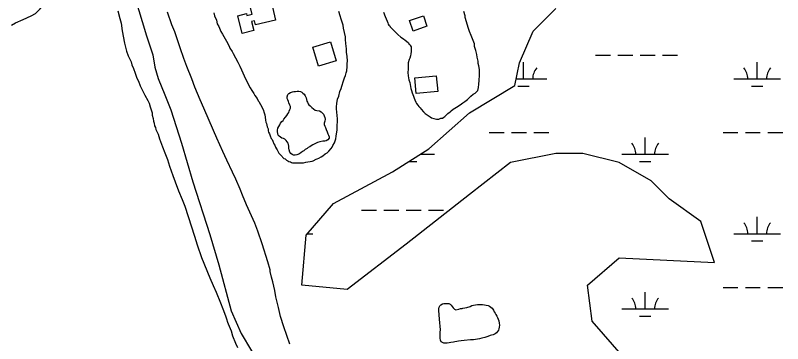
# Model space of a CAD drawing. Extents: x 3297772 to 3335630, y 634068 to 659439.
# Drawn here: x 3321110 to 3322757, y 655604 to 656309 of the extents above; entities that cross this region are included whole.
import ezdxf

# ---------------------------------------------------------------- set-up
doc = ezdxf.new("R2010")
doc.units = 0
for name, color, linetype in [('V-BLDG-OTLN', 7, 'Continuous'), ('V-SITE-VEGE', 7, 'Continuous'), ('V-TOPO-SHOR', 7, 'Continuous'), ('V-WETL-SWMP', 7, 'Continuous')]:
    doc.layers.add(name, color=color, linetype=linetype)

msp = doc.modelspace()

# ---------------------------------------------------------------- linework, layer by layer
at = {"layer": 'V-BLDG-OTLN'}
for points in [[(3321618.3, 656311.6), (3321608.8, 656349.4), (3321650.1, 656359.8), (3321656.2, 656335.2), (3321659.5, 656336.1), (3321668.5, 656299.3), (3321625.1, 656288.7), (3321622.9, 656297.9), (3321616.9, 656296.4), (3321621.8, 656276.5), (3321596.9, 656270.3), (3321587.4, 656308.6), (3321605.9, 656313.2), (3321607, 656308.7)], [(3321956.1, 656298), (3321985.6, 656308.1), (3321993.3, 656285.8), (3321963.8, 656275.7)], [(3321786, 656252.3), (3321798.2, 656211.3), (3321760.9, 656200.2), (3321748.7, 656241.3)], [(3322016.4, 656145.6), (3321970.1, 656141.4), (3321967.1, 656175.2), (3322013.4, 656179.4)]]:
    msp.add_lwpolyline(points, close=True, dxfattribs=at)
at = {"layer": 'V-SITE-VEGE'}
for p, q in [((3321445.8, 656289.3), (3321436.7, 656316)), ((3321535.6, 656314.7), (3321537.5, 656308.3)), ((3321807.1, 656308.2), (3321803.9, 656317.8)), ((3321900.1, 656316.2), (3321903.3, 656306.7)), ((3322075.3, 656308.1), (3322072.2, 656317.7)), ((3321537.5, 656308.3), (3321541.3, 656298.8)), ((3321541.3, 656298.8), (3321543.2, 656291.1)), ((3321808.9, 656301.2), (3321807.1, 656308.2)), ((3321810.8, 656296.7), (3321808.9, 656301.2)), ((3321813.4, 656288.5), (3321810.8, 656296.7)), ((3321903.3, 656306.7), (3321905.8, 656301.6)), ((3321905.8, 656301.6), (3321907.7, 656297.1)), ((3321907.7, 656297.1), (3321909.6, 656293.3)), ((3322075.3, 656304.9), (3322075.3, 656308.1)), ((3322082.2, 656281.3), (3322075.3, 656304.9)), ((3321452.1, 656273.9), (3321445.8, 656289.3)), ((3321543.2, 656291.1), (3321546.4, 656285.4)), ((3321546.4, 656285.4), (3321550.8, 656274.5)), ((3321814, 656282.1), (3321813.4, 656288.5)), ((3321818.4, 656262.9), (3321814, 656282.1)), ((3321909.6, 656293.3), (3321910.2, 656290.7)), ((3321910.2, 656290.7), (3321911.5, 656288.2)), ((3321911.5, 656288.2), (3321913.4, 656286.9)), ((3321913.4, 656286.9), (3321914.7, 656284.4)), ((3321914.7, 656284.4), (3321920.4, 656278.6)), ((3321920.4, 656278.6), (3321923.6, 656275.4)), ((3322084.8, 656274.3), (3322082.2, 656281.3)), ((3321463.5, 656239.5), (3321452.1, 656273.9)), ((3321550.8, 656274.5), (3321554.6, 656268.8)), ((3321554.6, 656268.8), (3321560.3, 656258.6)), ((3321818.4, 656257.2), (3321818.4, 656262.9)), ((3321923.6, 656275.4), (3321930.6, 656268.4)), ((3321930.6, 656268.4), (3321937.6, 656262.6)), ((3321937.6, 656262.6), (3321943.3, 656258.8)), ((3322087.9, 656266), (3322084.8, 656274.3)), ((3322092.4, 656255.2), (3322087.9, 656266)), ((3321560.3, 656258.6), (3321562.9, 656253.5)), ((3321562.9, 656253.5), (3321568.6, 656243.2)), ((3321819, 656248.9), (3321818.4, 656257.2)), ((3321820.9, 656237.5), (3321819, 656248.9)), ((3321943.3, 656258.8), (3321946.5, 656256.2)), ((3321946.5, 656256.2), (3321949.6, 656253.7)), ((3321949.6, 656253.7), (3321953.4, 656250.5)), ((3321953.4, 656250.5), (3321954.7, 656247.9)), ((3321954.7, 656247.9), (3321956.6, 656246.6)), ((3321956.6, 656246.6), (3321957.9, 656243.5)), ((3322095.5, 656248.2), (3322092.4, 656255.2)), ((3322095.5, 656242.4), (3322095.5, 656248.2)), ((3321471.4, 656216.4), (3321463.5, 656239.5)), ((3321568.6, 656243.2), (3321570.5, 656238.8)), ((3321570.5, 656238.8), (3321574.9, 656231.8)), ((3321574.9, 656231.8), (3321577.4, 656227.3)), ((3321820.9, 656229.8), (3321820.9, 656237.5)), ((3321822.1, 656221.5), (3321820.9, 656229.8)), ((3321957.9, 656243.5), (3321959.2, 656241.5)), ((3321959.8, 656232), (3321958.5, 656226.9)), ((3321959.2, 656241.5), (3321959.2, 656238.3)), ((3321959.2, 656238.3), (3321959.8, 656232)), ((3322098, 656233.5), (3322095.5, 656242.4)), ((3322100.6, 656225.2), (3322098, 656233.5)), ((3321477.7, 656199.2), (3321471.4, 656216.4)), ((3321577.4, 656227.3), (3321587.6, 656208.8)), ((3321822.7, 656210.7), (3321822.1, 656221.5)), ((3321955.3, 656214.1), (3321953.3, 656207.1)), ((3321956.5, 656217.3), (3321955.3, 656214.1)), ((3321957.8, 656222.4), (3321956.5, 656217.3)), ((3321958.5, 656226.9), (3321957.8, 656222.4)), ((3322101.2, 656219.5), (3322100.6, 656225.2)), ((3322103.1, 656211.2), (3322101.2, 656219.5)), ((3321488.5, 656173.1), (3321477.7, 656199.2)), ((3321587.6, 656208.8), (3321592, 656199.8)), ((3321592, 656199.8), (3321595.2, 656192.2)), ((3321821.4, 656190.3), (3321822, 656199.2)), ((3321822, 656199.2), (3321822.1, 656205.6)), ((3321822.1, 656205.6), (3321822.7, 656210.7)), ((3321953.3, 656202.7), (3321952.7, 656193.8)), ((3321953.3, 656207.1), (3321953.3, 656202.7)), ((3322103.1, 656206.1), (3322103.1, 656211.2)), ((3322105, 656201), (3322103.1, 656206.1)), ((3322106.2, 656193.3), (3322105, 656201)), ((3321595.2, 656192.2), (3321600.9, 656179.4)), ((3321600.9, 656179.4), (3321609.8, 656161.6)), ((3321816.2, 656175), (3321818.2, 656180.1)), ((3321818.2, 656180.1), (3321820.1, 656185.8)), ((3321820.1, 656185.8), (3321821.4, 656190.3)), ((3321952.7, 656193.8), (3321952.6, 656186.8)), ((3321952.6, 656186.8), (3321953.3, 656179.1)), ((3321953.3, 656179.1), (3321954.5, 656170.8)), ((3322105.5, 656169.1), (3322106.2, 656180.6)), ((3322106.2, 656180.6), (3322106.2, 656193.3)), ((3321494.8, 656154.8), (3321488.5, 656173.1)), ((3321810.5, 656157.2), (3321814.3, 656168.7)), ((3321814.3, 656168.7), (3321816.2, 656175)), ((3321954.5, 656170.8), (3321956.4, 656165.1)), ((3321956.4, 656165.1), (3321958.9, 656152.3)), ((3322104.9, 656161.5), (3322105.5, 656169.1)), ((3321506.8, 656127.5), (3321494.8, 656154.8)), ((3321609.8, 656161.6), (3321613.6, 656153.9)), ((3321613.6, 656153.9), (3321617.4, 656147.5)), ((3321617.4, 656147.5), (3321621.8, 656141.1)), ((3321804, 656135.5), (3321806.6, 656145.7)), ((3321806.6, 656145.7), (3321809.2, 656152.1)), ((3321809.2, 656152.1), (3321810.5, 656157.2)), ((3321958.9, 656152.3), (3321960.2, 656147.9)), ((3321960.2, 656147.9), (3321961.4, 656142.8)), ((3322096.5, 656142.4), (3322102.3, 656148.1)), ((3322102.3, 656148.1), (3322104.2, 656154.5)), ((3322104.2, 656154.5), (3322104.9, 656161.5)), ((3321621.8, 656141.1), (3321623.7, 656137.3)), ((3321623.7, 656137.3), (3321628.8, 656130.9)), ((3321628.8, 656130.9), (3321631.3, 656125.8)), ((3321800.2, 656119.6), (3321801.5, 656129.2)), ((3321801.5, 656129.2), (3321804, 656135.5)), ((3321961.4, 656142.8), (3321964.6, 656135.7)), ((3321964.6, 656135.7), (3321965.9, 656131.3)), ((3321965.9, 656131.3), (3321967.1, 656127.5)), ((3322080.6, 656128.4), (3322087.6, 656135.4)), ((3322087.6, 656135.4), (3322092.7, 656139.9)), ((3322092.7, 656139.9), (3322096.5, 656142.4)), ((3321514.3, 656109.7), (3321506.8, 656127.5)), ((3321631.3, 656125.8), (3321632.6, 656123.9)), ((3321632.6, 656123.9), (3321636.4, 656117.5)), ((3321636.4, 656117.5), (3321641.5, 656107.3)), ((3321799.5, 656112.6), (3321800.2, 656119.6)), ((3321799.5, 656107.5), (3321799.5, 656112.6)), ((3321967.1, 656127.5), (3321969.7, 656123)), ((3321969.7, 656123), (3321970.9, 656119.8)), ((3321970.9, 656119.8), (3321973.5, 656116.6)), ((3321973.5, 656116.6), (3321976, 656113.4)), ((3321976, 656113.4), (3321978.6, 656110.9)), ((3322056.9, 656111.9), (3322064.6, 656117)), ((3322064.6, 656117), (3322070.3, 656121.4)), ((3322070.3, 656121.4), (3322074.8, 656124)), ((3322074.8, 656124), (3322080.6, 656128.4)), ((3321525.7, 656083), (3321514.3, 656109.7)), ((3321641.5, 656107.3), (3321644, 656099.7)), ((3321644, 656099.7), (3321645.3, 656095.2)), ((3321800.1, 656101.8), (3321799.5, 656107.5)), ((3321800.7, 656093.5), (3321800.1, 656101.8)), ((3321978.6, 656110.9), (3321981.1, 656107.7)), ((3321981.1, 656107.7), (3321986.2, 656101.9)), ((3321986.2, 656101.9), (3321989.4, 656098.7)), ((3321989.4, 656098.7), (3322000.2, 656091)), ((3322033.9, 656094.1), (3322038.4, 656098.6)), ((3322038.4, 656098.6), (3322043.5, 656101.8)), ((3322043.5, 656101.8), (3322045.4, 656104.3)), ((3322045.4, 656104.3), (3322049.3, 656107.5)), ((3322049.3, 656107.5), (3322056.9, 656111.9)), ((3321542.3, 656045.1), (3321525.7, 656083)), ((3321645.3, 656095.2), (3321645.9, 656090.7)), ((3321645.9, 656090.7), (3321647.1, 656084.4)), ((3321647.1, 656084.4), (3321647.8, 656079.9)), ((3321647.8, 656079.9), (3321649, 656076.7)), ((3321801.4, 656087.8), (3321800.7, 656093.5)), ((3321800.7, 656072.5), (3321801.3, 656081.4)), ((3321801.3, 656081.4), (3321801.4, 656087.8)), ((3322000.2, 656091), (3322003.3, 656089.1)), ((3322003.3, 656089.1), (3322007.8, 656087.8)), ((3322007.8, 656087.8), (3322013.5, 656086.5)), ((3322013.5, 656086.5), (3322018.6, 656086.5)), ((3322018.6, 656086.5), (3322023.1, 656088.4)), ((3322023.1, 656088.4), (3322026.9, 656088.4)), ((3322026.9, 656088.4), (3322029.5, 656090.3)), ((3322029.5, 656090.3), (3322032, 656091.6)), ((3322032, 656091.6), (3322033.9, 656094.1)), ((3321649, 656076.7), (3321650.3, 656069.7)), ((3321650.3, 656069.7), (3321652.2, 656065.2)), ((3321652.2, 656065.2), (3321652.8, 656060.8)), ((3321800.6, 656062.3), (3321800.7, 656072.5)), ((3321652.8, 656060.8), (3321653.4, 656058.2)), ((3321653.4, 656058.2), (3321655.3, 656055)), ((3321655.3, 656055), (3321656.6, 656050.6)), ((3321656.6, 656050.6), (3321659.1, 656044.8)), ((3321797.4, 656043.8), (3321798.7, 656049.5)), ((3321798.7, 656049.5), (3321799.3, 656054.6)), ((3321799.3, 656054.6), (3321800.6, 656062.3)), ((3321555.5, 656016.6), (3321542.3, 656045.1)), ((3321659.1, 656044.8), (3321661, 656042.3)), ((3321661, 656042.3), (3321662.3, 656039.1)), ((3321662.3, 656039.1), (3321664.8, 656033.3)), ((3321664.8, 656033.3), (3321666.7, 656030.2)), ((3321791.6, 656029.8), (3321794.8, 656035.5)), ((3321794.8, 656035.5), (3321797.4, 656043.8)), ((3321563.5, 655998.2), (3321555.5, 656016.6)), ((3321666.7, 656030.2), (3321668.6, 656025.7)), ((3321668.6, 656025.7), (3321670.5, 656022.5)), ((3321670.5, 656022.5), (3321671.8, 656020.6)), ((3321671.8, 656020.6), (3321674.4, 656014.8)), ((3321674.4, 656014.8), (3321675.6, 656012.9)), ((3321775, 656011.4), (3321779.5, 656013.9)), ((3321779.5, 656013.9), (3321782.7, 656017.1)), ((3321782.7, 656017.1), (3321787.8, 656022.8)), ((3321787.8, 656022.8), (3321789.7, 656026)), ((3321789.7, 656026), (3321791.6, 656029.8)), ((3321575.6, 655972.1), (3321563.5, 655998.2)), ((3321675.6, 656012.9), (3321678.2, 656010.4)), ((3321678.2, 656010.4), (3321679.4, 656008.5)), ((3321679.4, 656008.5), (3321686.4, 656001.4)), ((3321686.4, 656001.4), (3321689, 656000.8)), ((3321689, 656000.8), (3321692.1, 655998.2)), ((3321692.1, 655998.2), (3321694.7, 655996.3)), ((3321748.9, 655996.8), (3321755.2, 656000)), ((3321755.2, 656000), (3321757.8, 656000.6)), ((3321757.8, 656000.6), (3321761, 656002.5)), ((3321761, 656002.5), (3321766.1, 656005)), ((3321766.1, 656005), (3321769.9, 656007.6)), ((3321769.9, 656007.6), (3321775, 656011.4)), ((3321694.7, 655996.3), (3321696.6, 655995)), ((3321696.6, 655995), (3321700.4, 655994.4)), ((3321700.4, 655994.4), (3321702.3, 655993.1)), ((3321702.3, 655993.1), (3321704.9, 655992.5)), ((3321704.9, 655992.5), (3321716.3, 655992.4)), ((3321716.3, 655992.4), (3321728.5, 655992.4)), ((3321728.5, 655992.4), (3321733.5, 655993.6)), ((3321733.5, 655993.6), (3321746.9, 655996.2)), ((3321746.9, 655996.2), (3321748.9, 655996.8)), ((3321583.1, 655957.2), (3321575.6, 655972.1)), ((3321592.2, 655935.9), (3321583.1, 655957.2)), ((3321597.3, 655922.8), (3321592.2, 655935.9)), ((3321605.9, 655902.1), (3321597.3, 655922.8)), ((3321623.7, 655862.3), (3321605.9, 655902.1)), ((3321630.5, 655845.1), (3321623.7, 655862.3)), ((3321639.6, 655818.5), (3321630.5, 655845.1)), ((3321651.5, 655779.4), (3321639.6, 655818.5)), ((3321656.6, 655762.2), (3321651.5, 655779.4)), ((3321657.1, 655758.7), (3321656.6, 655762.2)), ((3321659.9, 655746.8), (3321657.1, 655758.7)), ((3321662.7, 655736.2), (3321659.9, 655746.8)), ((3321666.6, 655717.9), (3321662.7, 655736.2)), ((3321668.8, 655704.3), (3321666.6, 655717.9)), ((3321674.4, 655681.2), (3321668.8, 655704.3)), ((3321678.9, 655662.3), (3321674.4, 655681.2)), ((3321686.3, 655639.7), (3321678.9, 655662.3)), ((3321698.8, 655602.4), (3321686.3, 655639.7))]:
    msp.add_line(p, q, dxfattribs=at)
for points in [[(3321101.4, 656288.5), (3321110.3, 656293.1), (3321126.9, 656300.5), (3321144.1, 656308), (3321153, 656313.2), (3321163.1, 656323.1), (3321166.1, 656327.2), (3321171.6, 656340.7), (3321173.5, 656350.7), (3321171.4, 656367.2), (3321166.2, 656377.3), (3321154, 656391), (3321144.6, 656397), (3321127.1, 656404.9), (3321108.3, 656412.3)], [(3321330, 656319.1), (3321333.9, 656302.6), (3321336.7, 656292.5), (3321338.9, 656276), (3321344.4, 656249.3), (3321348.3, 656232.2), (3321352.3, 656222.1), (3321358.1, 656209.6), (3321359.8, 656203.1), (3321363.2, 656195.4), (3321367.2, 656184.8), (3321370.6, 656174.1), (3321374, 656167.6), (3321377.5, 656158.1), (3321380.9, 656152.1), (3321387.8, 656137.9), (3321394.2, 656126.6), (3321397, 656120.7), (3321399.3, 656113), (3321399.8, 656110.6), (3321403.8, 656099.9), (3321403.8, 656094.6), (3321406, 656087.5), (3321406.6, 656082.2), (3321407.7, 656077.5), (3321408.8, 656071.6), (3321410.5, 656068), (3321411.6, 656063.9), (3321416.2, 656053.8), (3321419.6, 656043.7), (3321425.9, 656026.5), (3321430.4, 656013.5), (3321436.1, 655999.2), (3321440.7, 655985), (3321448.1, 655964.9), (3321452.6, 655951.8), (3321460, 655932.3), (3321468.1, 655913.3), (3321473.8, 655899.1), (3321480.6, 655877.2), (3321494.2, 655834.5), (3321499.8, 655816.2), (3321509.5, 655788.9), (3321527.2, 655745), (3321534.1, 655729), (3321541, 655714.2), (3321550.1, 655691.7), (3321555.2, 655678.6), (3321560.9, 655663.2), (3321563.2, 655656.7), (3321564.9, 655650.2), (3321566.6, 655646.6), (3321572.9, 655631.2), (3321576.3, 655620.5), (3321582.6, 655604.5), (3321586.6, 655595.6)]]:
    msp.add_lwpolyline(points, dxfattribs=at)
at = {"layer": 'V-TOPO-SHOR'}
for points in [[(3321295.5, 656571), (3321319.7, 656499.9), (3321341.5, 656430.8), (3321365.6, 656351.5), (3321391.6, 656265.4), (3321404.9, 656224.6), (3321409.1, 656198.3), (3321416.1, 656173.9), (3321430.5, 656138.6), (3321443.4, 656106), (3321466.3, 656034.9), (3321490.8, 655951.2), (3321527, 655838.1)], [(3321763.4, 656037.5), (3321758.7, 656036), (3321755.6, 656034.4), (3321751.2, 656032.4), (3321748.1, 656030.9), (3321745, 656028.9), (3321741.8, 656027), (3321738.3, 656025), (3321735.9, 656023.1), (3321731.6, 656021.1), (3321728.8, 656018.4), (3321726.1, 656016.4), (3321722.5, 656014.1), (3321718.6, 656011.3), (3321714.3, 656009.4), (3321710.8, 656008.6), (3321706.8, 656009), (3321703.7, 656010.2), (3321701, 656012.6), (3321699, 656015.3), (3321697.8, 656020), (3321697.1, 656024), (3321696.7, 656028.3), (3321696.3, 656031.4), (3321695.1, 656034.6), (3321693.6, 656037.7), (3321691.2, 656040.5), (3321688.5, 656043.2), (3321685.4, 656044.4), (3321681.8, 656045.6), (3321678.7, 656047.6), (3321675.9, 656049.5), (3321674, 656051.9), (3321673.2, 656055.4), (3321672.8, 656059.3), (3321672.5, 656062.9), (3321673.2, 656066.8), (3321675.2, 656070.7), (3321677.2, 656074.2), (3321679.2, 656077.4), (3321681.9, 656080.9), (3321684.7, 656083.6), (3321686.3, 656086.4), (3321689.8, 656090.3), (3321692.6, 656094.2), (3321694.9, 656097.7), (3321696.9, 656100.5), (3321697.7, 656103.6), (3321698.9, 656106.8), (3321700.4, 656109.9), (3321700.5, 656113.4), (3321698.9, 656116.6), (3321696.9, 656121.3), (3321695.8, 656124.4), (3321694.6, 656127.6), (3321693.4, 656130.7), (3321693.4, 656134.2), (3321695, 656139), (3321697, 656141.3), (3321700.5, 656143.6), (3321704.5, 656144.8), (3321707.6, 656145.6), (3321711.1, 656146), (3321714.7, 656146.4), (3321718.6, 656146.3), (3321721.7, 656145.9), (3321724.9, 656144), (3321727.2, 656142), (3321729.6, 656139.6), (3321731.9, 656136.1), (3321733.9, 656132.2), (3321735, 656128.6), (3321735.4, 656125.1), (3321737, 656122.4), (3321738.1, 656119.2), (3321740.1, 656116.9), (3321742.4, 656114.5), (3321746, 656111.3), (3321749.5, 656108.6), (3321753.4, 656105.8), (3321756.9, 656105), (3321762.4, 656103.8), (3321766, 656101.9), (3321768.3, 656099.9), (3321771, 656097.1), (3321772.6, 656093.6), (3321774.2, 656089.7), (3321774.6, 656086.1), (3321774.1, 656081.8), (3321773, 656077.5), (3321772.9, 656074.4), (3321774.1, 656071.2), (3321775.7, 656068.5), (3321777.2, 656064.2), (3321779.2, 656059.1), (3321780.7, 656054.7), (3321782.3, 656051.6), (3321783.1, 656048.4), (3321783.1, 656045.3), (3321780.3, 656041.8), (3321777.2, 656039.8)], [(3321777.2, 656039.8), (3321774, 656039.1), (3321770.1, 656039.1), (3321763.4, 656037.5)], [(3321527, 655838.1), (3321546.5, 655773.2), (3321573.1, 655674), (3321594.8, 655625.5), (3321616.7, 655588.5), (3321635, 655559.2), (3321647.8, 655527.5), (3321666.5, 655464.7), (3321696.4, 655343.5), (3321735.7, 655172.7), (3321770.2, 655039.9), (3321820.5, 654886.9), (3321877.3, 654721.5), (3321926.3, 654563), (3321953.2, 654485.7), (3321988.5, 654407.1), (3322022.5, 654298.2), (3322068.2, 654134.5)], [(3322079.1, 655681.6), (3322085.9, 655683.8), (3322089.6, 655685.4), (3322093.6, 655686.7), (3322097.5, 655687.3), (3322101.7, 655687.6), (3322105.1, 655687.9), (3322109.1, 655687.8), (3322112.8, 655687.6), (3322116.7, 655687.2), (3322120.6, 655686.6), (3322124.5, 655685.5), (3322127.5, 655684), (3322130.3, 655682), (3322133, 655679.7), (3322136, 655675.4), (3322137.9, 655672.3), (3322139.7, 655669), (3322141.4, 655666.1), (3322143.2, 655662.4), (3322144.8, 655659.6), (3322146.2, 655656.1), (3322147.4, 655652.4), (3322148.7, 655647.9), (3322149, 655643.6), (3322148.7, 655639.4), (3322147.6, 655635.7), (3322146.7, 655632.6), (3322142.6, 655626.7), (3322139.7, 655624.9), (3322135.7, 655622.9), (3322132, 655621.8), (3322128.9, 655620.9), (3322123.9, 655619.1), (3322117.3, 655617), (3322111.2, 655615.2), (3322106, 655614.1), (3322102.1, 655613.2), (3322097.2, 655612.4), (3322093.5, 655612.2), (3322086.9, 655612), (3322073.3, 655610.5), (3322067.1, 655609.7), (3322061.4, 655609), (3322057.2, 655608.3), (3322053.3, 655607.5), (3322050.3, 655606.9), (3322044.8, 655606), (3322041.2, 655605.4), (3322036.9, 655604.9), (3322033.3, 655604.8), (3322029.6, 655605), (3322024, 655607.7), (3322022.5, 655611.5), (3322021.9, 655615.7), (3322021.9, 655620.7), (3322022, 655625.2), (3322022, 655628.7), (3322022.1, 655633.3), (3322020.5, 655656.4), (3322018.7, 655674.6), (3322019.2, 655678.8), (3322019.8, 655681.9), (3322021.2, 655685.2), (3322023.3, 655687.3), (3322026.7, 655688.9), (3322029.9, 655689.8), (3322033.6, 655690.3), (3322036.9, 655690.1), (3322040.3, 655689.8), (3322043.2, 655688.7), (3322045.5, 655686.4), (3322047.4, 655683.8), (3322049.4, 655680.5), (3322052.2, 655677.6), (3322055.4, 655676.6), (3322061.9, 655678.1), (3322065.5, 655679), (3322068.7, 655679.5), (3322070.5, 655679.9), (3322079.1, 655681.6)]]:
    msp.add_lwpolyline(points, dxfattribs=at)
at = {"layer": 'V-WETL-SWMP'}
for p, q in [((3322355, 656223.5), (3322387, 656223.5)), ((3322403, 656223.5), (3322435, 656223.5)), ((3322451, 656223.5), (3322483, 656223.5)), ((3322499, 656223.5), (3322531, 656223.5)), ((3322200.4, 656172.7), (3322200.4, 656208.7)), ((3322702.3, 656172.7), (3322702.3, 656208.7)), ((3322185, 656172.7), (3322250.4, 656172.7)), ((3322652.3, 656172.7), (3322752.3, 656172.7)), ((3322188.4, 656157.3), (3322212.4, 656157.3)), ((3322690.3, 656157.3), (3322714.3, 656157.3)), ((3322127, 656057.3), (3322159, 656057.3)), ((3322175, 656057.3), (3322207, 656057.3)), ((3322223, 656057.3), (3322255, 656057.3)), ((3322461.8, 656010.9), (3322461.8, 656046.9)), ((3322628.9, 656057.3), (3322660.9, 656057.3)), ((3322676.9, 656057.3), (3322708.9, 656057.3)), ((3322724.9, 656057.3), (3322756.9, 656057.3)), ((3321979.3, 656010.9), (3322009.9, 656010.9)), ((3322411.8, 656010.9), (3322511.8, 656010.9)), ((3321954.6, 655995.4), (3321971.9, 655995.4)), ((3322449.8, 655995.4), (3322473.8, 655995.4)), ((3321853, 655890.8), (3321885, 655890.8)), ((3321901, 655890.8), (3321933, 655890.8)), ((3321949, 655890.8), (3321981, 655890.8)), ((3321997, 655890.8), (3322029, 655890.8)), ((3322702.3, 655840), (3322702.3, 655876)), ((3321736.9, 655840), (3321748.5, 655840)), ((3322652.3, 655840), (3322752.3, 655840)), ((3322690.3, 655824.6), (3322714.3, 655824.6)), ((3322628.9, 655724.6), (3322660.9, 655724.6)), ((3322676.9, 655724.6), (3322708.9, 655724.6)), ((3322724.9, 655724.6), (3322756.9, 655724.6)), ((3322461.8, 655678.2), (3322461.8, 655714.2)), ((3322411.8, 655678.2), (3322511.8, 655678.2)), ((3322449.8, 655662.8), (3322473.8, 655662.8))]:
    msp.add_line(p, q, dxfattribs=at)
for points in [[(3322610.7, 655778.4), (3322581.5, 655866.1), (3322513.3, 655914.9), (3322474.3, 655953.8), (3322406.2, 655992.8), (3322328.3, 656012.3), (3322269.8, 656012.3), (3322172.5, 655992.8), (3322084.8, 655924.6), (3321948.5, 655817.4), (3321821.9, 655719.9), (3321724.5, 655729.7), (3321734.2, 655836.9), (3321792.7, 655905.1), (3321919.3, 655973.3), (3321997.2, 656022.1), (3322084.8, 656100), (3322182.2, 656158.5), (3322191.9, 656207.2), (3322221.1, 656275.5), (3322269.8, 656324.2)], [(3322415.9, 655573.7), (3322347.7, 655651.7), (3322338, 655729.7), (3322406.2, 655788.2), (3322610.7, 655778.4)]]:
    msp.add_lwpolyline(points, dxfattribs=at)
for centre, start, end in [((3322255.6, 656173.2), 139.2282, 180.7718), ((3322647, 656173.2), 359.2282, 40.7718), ((3322757.5, 656173.2), 139.2282, 180.7718), ((3322406.6, 656011.3), 359.2282, 40.7718), ((3322517, 656011.3), 139.2282, 180.7718), ((3322015.1, 656011.3), 180.131, 180.7718), ((3322647, 655840.5), 359.2282, 40.7718), ((3322757.5, 655840.5), 139.2282, 180.7718), ((3322406.6, 655678.7), 359.2282, 40.7718), ((3322517, 655678.7), 139.2282, 180.7718)]:
    msp.add_arc(centre, 35.2, start, end, dxfattribs=at)

doc.saveas('drawing.dxf')
